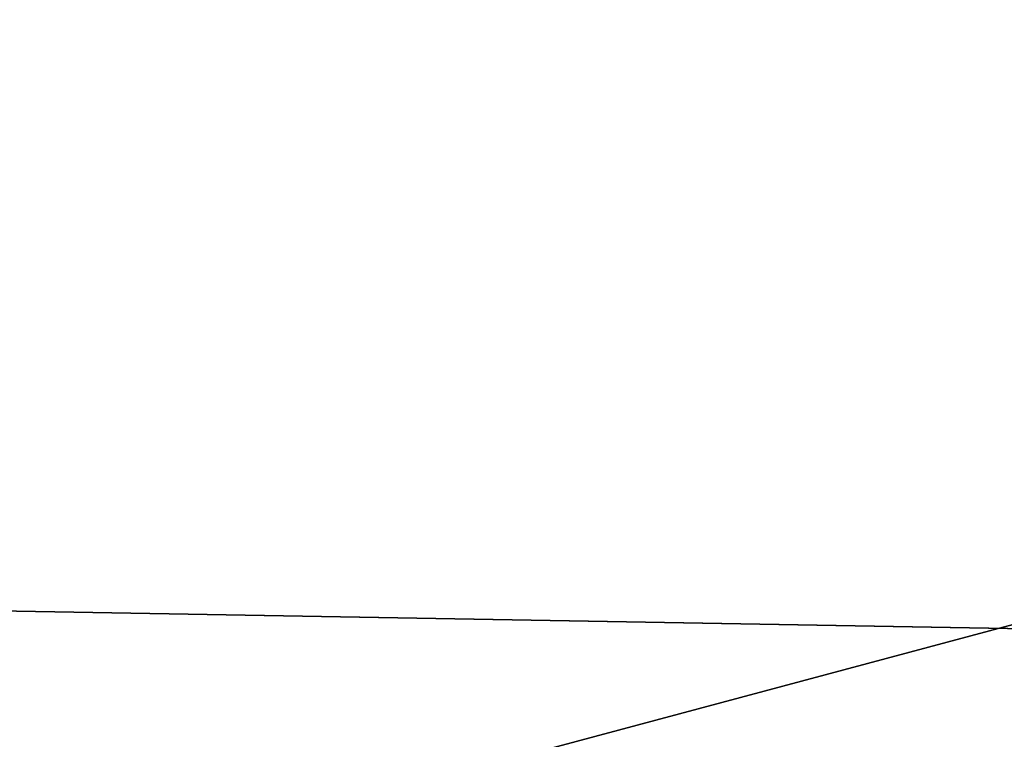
# Model space of a CAD drawing. Extents: x -250 to 250, y -426 to 356.
# Tile 803 of 1056: x -146.963 to -146.559, y 240.017 to 240.312. Entities that reach past the tile are written whole.
import ezdxf

# ---------------------------------------------------------------- set-up
doc = ezdxf.new("R2010")
doc.units = 0
doc.header["$LTSCALE"] = 41.718519
for name, color, linetype in [('1623', 7, 'CONTINUOUS'), ('17', 7, 'CONTINUOUS'), ('18', 7, 'CONTINUOUS'), ('738', 7, 'CONTINUOUS'), ('739', 7, 'CONTINUOUS'), ('759', 7, 'CONTINUOUS')]:
    doc.layers.add(name, color=color, linetype=linetype)

msp = doc.modelspace()

# ---------------------------------------------------------------- linework, layer by layer
at = {"layer": '1623', "color": 7, "linetype": 'CONTINUOUS'}
for points in [[(-150, 239.14168, -68.65), (-150, 240.36642, -68.62499), (-146.30807, 242.69486, -68.55), (-150, 239.14168, -68.65)], [(-145.45313, 240.3587, -68.65), (-150, 239.14168, -68.65), (-146.30807, 242.69486, -68.55), (-145.45313, 240.3587, -68.65)]]:
    msp.add_3dface(points, dxfattribs=at)
at = {"layer": '17', "color": 7, "linetype": 'CONTINUOUS'}
for points in [[(210, 237.79049, 10.16268), (210, 242, 11), (-210, 237.79049, 10.16268), (210, 237.79049, 10.16268)], [(210, 242, 11), (-210, 242, 11), (-210, 237.79049, 10.16268), (210, 242, 11)]]:
    msp.add_3dface(points, dxfattribs=at)
at = {"layer": '18', "color": 7, "linetype": 'CONTINUOUS'}
for points in [[(210, 237.79049, -10.16268), (-210, 237.79049, -10.16268), (-210, 242, -11), (210, 237.79049, -10.16268)], [(210, 242, -11), (210, 237.79049, -10.16268), (-210, 242, -11), (210, 242, -11)]]:
    msp.add_3dface(points, dxfattribs=at)
at = {"layer": '738', "color": 7, "linetype": 'CONTINUOUS'}
msp.add_3dface([(-145.75357, 238.5533, -68.65), (-150, 239.14168, -68.65), (-145.45313, 240.3587, -68.65), (-145.75357, 238.5533, -68.65)], dxfattribs=at)
at = {"layer": '739', "color": 7, "linetype": 'CONTINUOUS'}
for points in [[(-144.90279, 240.03317, -15.65), (-140.97802, 243.78393, -15.65), (-150, 241.4, -15.65), (-144.90279, 240.03317, -15.65)], [(-155.38093, 240.21598, -15.65), (-144.90279, 240.03317, -15.65), (-150, 241.4, -15.65), (-155.38093, 240.21598, -15.65)], [(-155.38093, 240.21598, -15.65), (-150, 238.5, -15.65), (-144.90279, 240.03317, -15.65), (-155.38093, 240.21598, -15.65)]]:
    msp.add_3dface(points, dxfattribs=at)
at = {"layer": '759', "color": 7, "linetype": 'CONTINUOUS'}
for points in [[(-144.91814, 238.86369, -16.65), (-143.43922, 240.19553, -15.94289), (-150, 237.79289, -15.94289), (-144.91814, 238.86369, -16.65)], [(-143.43922, 240.19553, -15.94289), (-150, 238.5, -15.65), (-150, 237.79289, -15.94289), (-143.43922, 240.19553, -15.94289)], [(-144.90279, 240.03317, -15.65), (-150, 238.5, -15.65), (-143.43922, 240.19553, -15.94289), (-144.90279, 240.03317, -15.65)]]:
    msp.add_3dface(points, dxfattribs=at)

doc.saveas('drawing.dxf')
